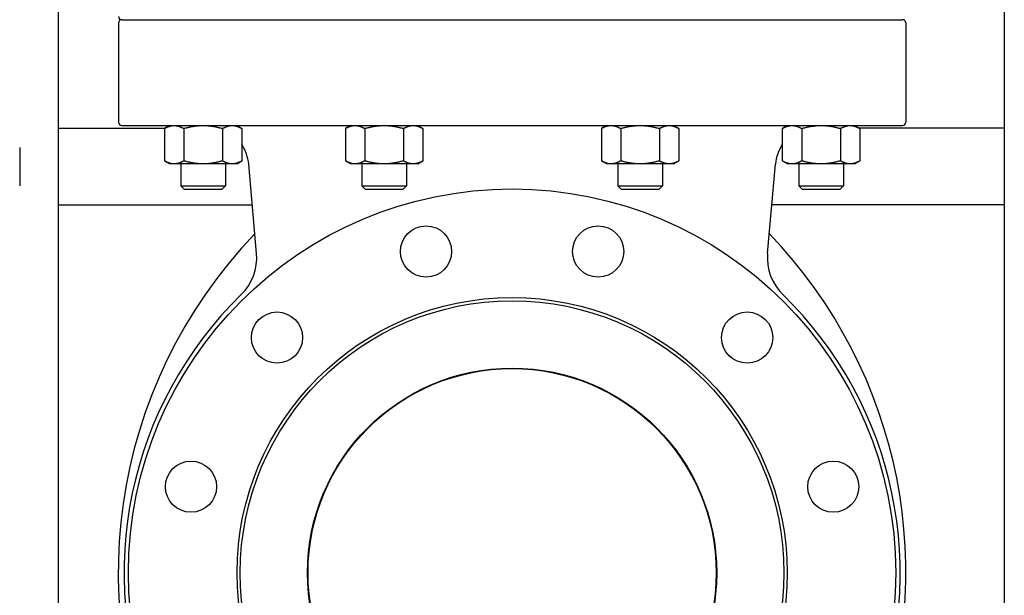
# Model space of a CAD drawing. Header units: inches. Extents: x 24 to 1128, y -69 to 748.
# Tile 466 of 656: x 601 to 620, y 350 to 361. Entities that reach past the tile are written whole.
import ezdxf

# ---------------------------------------------------------------- set-up
doc = ezdxf.new("R2010")
doc.units = ezdxf.units.IN
doc.header["$LTSCALE"] = 32
doc.header["$MEASUREMENT"] = 0
doc.layers.add('Visible (ANSI)', color=7, linetype='Continuous', lineweight=30)

msp = doc.modelspace()

# ---------------------------------------------------------------- linework, layer by layer
at = {"layer": 'Visible (ANSI)'}
for p, q in [((601.90363, 374.85867), (601.90363, 339.10867)), ((620.40363, 374.85867), (620.40363, 339.10867)), ((603.08463, 361.16617), (603.08463, 359.22467)), ((603.14763, 361.22917), (618.41363, 361.22917)), ((603.14763, 361.22917), (618.41363, 361.22917)), ((618.47663, 361.16617), (618.47663, 359.22467)), ((601.90363, 359.10867), (603.99232, 359.10867)), ((603.14763, 359.16167), (618.41363, 359.16167)), ((604.08412, 359.16167), (603.98264, 359.10308)), ((603.98264, 359.10308), (603.98264, 358.47026)), ((604.36138, 359.10308), (604.36138, 358.47026)), ((605.11887, 359.10308), (605.11887, 358.47026)), ((605.39753, 359.16086), (605.49761, 359.10308)), ((605.49761, 359.10308), (605.49761, 358.47026)), ((607.62257, 359.16167), (607.52109, 359.10308)), ((607.52109, 359.10308), (607.52109, 358.47026)), ((607.89983, 359.10308), (607.89983, 358.47026)), ((608.65731, 359.10308), (608.65731, 358.47026)), ((608.93457, 359.16167), (609.03606, 359.10308)), ((609.03606, 359.10308), (609.03606, 358.47026)), ((612.62669, 359.16167), (612.52521, 359.10308)), ((612.52521, 359.10308), (612.52521, 358.47026)), ((612.90395, 359.10308), (612.90395, 358.47026)), ((613.66144, 359.10308), (613.66144, 358.47026)), ((613.93869, 359.16167), (614.04018, 359.10308)), ((614.04018, 359.10308), (614.04018, 358.47026)), ((616.16374, 359.16086), (616.06366, 359.10308)), ((616.06366, 359.10308), (616.06366, 358.47026)), ((616.4424, 359.10308), (616.4424, 358.47026)), ((617.19988, 359.10308), (617.19988, 358.47026)), ((617.47714, 359.16167), (617.57863, 359.10308)), ((620.40363, 359.10867), (617.56894, 359.10867)), ((617.57863, 359.10308), (617.57863, 358.47026)), ((601.15363, 358.73367), (601.15363, 357.98367)), ((604.08412, 358.41167), (603.98264, 358.47026)), ((605.39612, 358.41167), (605.49761, 358.47026)), ((607.62257, 358.41167), (607.52109, 358.47026)), ((608.93457, 358.41167), (609.03606, 358.47026)), ((612.62669, 358.41167), (612.52521, 358.47026)), ((613.93869, 358.41167), (614.04018, 358.47026)), ((616.16514, 358.41167), (616.06366, 358.47026)), ((617.47714, 358.41167), (617.57863, 358.47026)), ((604.17201, 358.41167), (604.08412, 358.41167)), ((604.74012, 358.41167), (604.17201, 358.41167)), ((604.30262, 358.41167), (604.30262, 357.98332)), ((605.30824, 358.41167), (604.74012, 358.41167)), ((605.17762, 358.41167), (605.17762, 357.98332)), ((605.39612, 358.41167), (605.30824, 358.41167)), ((605.78448, 356.6602), (605.63168, 358.40675)), ((607.71046, 358.41167), (607.62257, 358.41167)), ((608.27857, 358.41167), (607.71046, 358.41167)), ((607.84107, 358.41167), (607.84107, 357.98332)), ((608.84668, 358.41167), (608.27857, 358.41167)), ((608.71607, 358.41167), (608.71607, 357.98332)), ((608.93457, 358.41167), (608.84668, 358.41167)), ((612.71458, 358.41167), (612.62669, 358.41167)), ((613.28269, 358.41167), (612.71458, 358.41167)), ((612.84519, 358.41167), (612.84519, 357.98332)), ((613.85081, 358.41167), (613.28269, 358.41167)), ((613.72019, 358.41167), (613.72019, 357.98332)), ((613.93869, 358.41167), (613.85081, 358.41167)), ((615.77678, 356.6602), (615.92959, 358.40675)), ((616.25303, 358.41167), (616.16514, 358.41167)), ((616.82114, 358.41167), (616.25303, 358.41167)), ((616.38364, 358.41167), (616.38364, 357.98332)), ((617.38925, 358.41167), (616.82114, 358.41167)), ((617.25864, 358.41167), (617.25864, 357.98332)), ((617.47714, 358.41167), (617.38925, 358.41167)), ((604.30262, 357.98332), (605.17762, 357.98332)), ((604.36877, 357.91717), (604.30262, 357.98332)), ((604.36877, 357.91717), (605.11147, 357.91717)), ((605.11147, 357.91717), (605.17762, 357.98332)), ((607.84107, 357.98332), (608.71607, 357.98332)), ((607.90722, 357.91717), (607.84107, 357.98332)), ((607.90722, 357.91717), (608.64992, 357.91717)), ((608.64992, 357.91717), (608.71607, 357.98332)), ((612.84519, 357.98332), (613.72019, 357.98332)), ((612.91134, 357.91717), (612.84519, 357.98332)), ((612.91134, 357.91717), (613.65404, 357.91717)), ((613.65404, 357.91717), (613.72019, 357.98332)), ((616.38364, 357.98332), (617.25864, 357.98332)), ((616.44979, 357.91717), (616.38364, 357.98332)), ((616.44979, 357.91717), (617.19249, 357.91717)), ((617.19249, 357.91717), (617.25864, 357.98332)), ((601.90363, 357.60867), (605.7015, 357.60867)), ((620.40363, 357.60867), (615.85976, 357.60867))]:
    msp.add_line(p, q, dxfattribs=at)
for centre, radius in [((610.78063, 350.42117), 7.5), ((609.09831, 356.69969), 0.5), ((612.46296, 356.69969), 0.5), ((610.78063, 350.42117), 5.378), ((610.78063, 350.42117), 5.315), ((606.18444, 355.01736), 0.5), ((615.37683, 355.01736), 0.5), ((610.78063, 350.42117), 4), ((610.78063, 350.42117), 3.99), ((604.50211, 352.10349), 0.5), ((617.05915, 352.10349), 0.5)]:
    msp.add_circle(centre, radius, dxfattribs=at)
for centre, radius, start, end in [((603.14763, 361.29217), 0.063, 180, 270), ((603.14763, 361.16617), 0.063, 90, 180), ((618.41363, 361.16617), 0.063, 0, 90), ((603.14763, 359.22467), 0.063, 180, 270), ((618.41363, 359.22467), 0.063, 270, 0), ((604.80783, 358.33467), 0.827, 5, 33.480325), ((616.75344, 358.33467), 0.827, 146.519675, 175), ((612.62846, 350.42117), 9.54783, 136.081373, 207.662302), ((608.93281, 350.42117), 9.54783, 338.457142, 43.918627), ((604.78829, 356.57304), 1, 314.247392, 5), ((616.77298, 356.57304), 1, 175, 225.752608), ((610.78063, 350.42117), 7.588, 134.247392, 45.752608)]:
    msp.add_arc(centre, radius, start, end, dxfattribs=at)
for points, weights in [([(603.98264, 359.10308), (604.08412, 359.16167), (604.17201, 359.16167)], [1.01001874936, 1.04314139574, 1]), ([(604.17201, 359.16167), (604.2599, 359.16167), (604.36138, 359.10308)], [1, 1.04314139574, 1.01001874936]), ([(604.36138, 359.10308), (604.56435, 359.16167), (604.74012, 359.16167)], [1.01001874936, 1.04314139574, 1]), ([(604.74012, 359.16167), (604.9159, 359.16167), (605.11887, 359.10308)], [1, 1.04314139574, 1.01001874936]), ([(605.11887, 359.10308), (605.22035, 359.16167), (605.30824, 359.16167)], [1.01001874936, 1.04314139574, 1]), ([(605.30824, 359.16167), (605.39612, 359.16167), (605.49761, 359.10308)], [1, 1.04314139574, 1.01001874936]), ([(607.52109, 359.10308), (607.62257, 359.16167), (607.71046, 359.16167)], [1.01001874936, 1.04314139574, 1]), ([(607.71046, 359.16167), (607.79835, 359.16167), (607.89983, 359.10308)], [1, 1.04314139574, 1.01001874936]), ([(607.89983, 359.10308), (608.1028, 359.16167), (608.27857, 359.16167)], [1.01001874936, 1.04314139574, 1]), ([(608.27857, 359.16167), (608.45435, 359.16167), (608.65731, 359.10308)], [1, 1.04314139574, 1.01001874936]), ([(608.65731, 359.10308), (608.7588, 359.16167), (608.84668, 359.16167)], [1.01001874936, 1.04314139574, 1]), ([(608.84668, 359.16167), (608.93457, 359.16167), (609.03606, 359.10308)], [1, 1.04314139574, 1.01001874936]), ([(612.52521, 359.10308), (612.62669, 359.16167), (612.71458, 359.16167)], [1.01001874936, 1.04314139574, 1]), ([(612.71458, 359.16167), (612.80247, 359.16167), (612.90395, 359.10308)], [1, 1.04314139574, 1.01001874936]), ([(612.90395, 359.10308), (613.10692, 359.16167), (613.28269, 359.16167)], [1.01001874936, 1.04314139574, 1]), ([(613.28269, 359.16167), (613.45847, 359.16167), (613.66144, 359.10308)], [1, 1.04314139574, 1.01001874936]), ([(613.66144, 359.10308), (613.76292, 359.16167), (613.85081, 359.16167)], [1.01001874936, 1.04314139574, 1]), ([(613.85081, 359.16167), (613.93869, 359.16167), (614.04018, 359.10308)], [1, 1.04314139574, 1.01001874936]), ([(616.06366, 359.10308), (616.16514, 359.16167), (616.25303, 359.16167)], [1.01001874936, 1.04314139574, 1]), ([(616.25303, 359.16167), (616.34092, 359.16167), (616.4424, 359.10308)], [1, 1.04314139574, 1.01001874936]), ([(616.4424, 359.10308), (616.64537, 359.16167), (616.82114, 359.16167)], [1.01001874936, 1.04314139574, 1]), ([(616.82114, 359.16167), (616.99692, 359.16167), (617.19988, 359.10308)], [1, 1.04314139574, 1.01001874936]), ([(617.19988, 359.10308), (617.30137, 359.16167), (617.38925, 359.16167)], [1.01001874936, 1.04314139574, 1]), ([(617.38925, 359.16167), (617.47714, 359.16167), (617.57863, 359.10308)], [1, 1.04314139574, 1.01001874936]), ([(604.17201, 358.41167), (604.08412, 358.41167), (603.98264, 358.47026)], [1, 1.04314139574, 1.01001874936]), ([(604.36138, 358.47026), (604.2599, 358.41167), (604.17201, 358.41167)], [1.01001874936, 1.04314139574, 1]), ([(604.74012, 358.41167), (604.56435, 358.41167), (604.36138, 358.47026)], [1, 1.04314139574, 1.01001874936]), ([(605.11887, 358.47026), (604.9159, 358.41167), (604.74012, 358.41167)], [1.01001874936, 1.04314139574, 1]), ([(605.30824, 358.41167), (605.22035, 358.41167), (605.11887, 358.47026)], [1, 1.04314139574, 1.01001874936]), ([(605.49761, 358.47026), (605.39612, 358.41167), (605.30824, 358.41167)], [1.01001874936, 1.04314139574, 1]), ([(607.71046, 358.41167), (607.62257, 358.41167), (607.52109, 358.47026)], [1, 1.04314139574, 1.01001874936]), ([(607.89983, 358.47026), (607.79835, 358.41167), (607.71046, 358.41167)], [1.01001874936, 1.04314139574, 1]), ([(608.27857, 358.41167), (608.1028, 358.41167), (607.89983, 358.47026)], [1, 1.04314139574, 1.01001874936]), ([(608.65731, 358.47026), (608.45435, 358.41167), (608.27857, 358.41167)], [1.01001874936, 1.04314139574, 1]), ([(608.84668, 358.41167), (608.7588, 358.41167), (608.65731, 358.47026)], [1, 1.04314139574, 1.01001874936]), ([(609.03606, 358.47026), (608.93457, 358.41167), (608.84668, 358.41167)], [1.01001874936, 1.04314139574, 1]), ([(612.71458, 358.41167), (612.62669, 358.41167), (612.52521, 358.47026)], [1, 1.04314139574, 1.01001874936]), ([(612.90395, 358.47026), (612.80247, 358.41167), (612.71458, 358.41167)], [1.01001874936, 1.04314139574, 1]), ([(613.28269, 358.41167), (613.10692, 358.41167), (612.90395, 358.47026)], [1, 1.04314139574, 1.01001874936]), ([(613.66144, 358.47026), (613.45847, 358.41167), (613.28269, 358.41167)], [1.01001874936, 1.04314139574, 1]), ([(613.85081, 358.41167), (613.76292, 358.41167), (613.66144, 358.47026)], [1, 1.04314139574, 1.01001874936]), ([(614.04018, 358.47026), (613.93869, 358.41167), (613.85081, 358.41167)], [1.01001874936, 1.04314139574, 1]), ([(616.25303, 358.41167), (616.16514, 358.41167), (616.06366, 358.47026)], [1, 1.04314139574, 1.01001874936]), ([(616.4424, 358.47026), (616.34092, 358.41167), (616.25303, 358.41167)], [1.01001874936, 1.04314139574, 1]), ([(616.82114, 358.41167), (616.64537, 358.41167), (616.4424, 358.47026)], [1, 1.04314139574, 1.01001874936]), ([(617.19988, 358.47026), (616.99692, 358.41167), (616.82114, 358.41167)], [1.01001874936, 1.04314139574, 1]), ([(617.38925, 358.41167), (617.30137, 358.41167), (617.19988, 358.47026)], [1, 1.04314139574, 1.01001874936]), ([(617.57863, 358.47026), (617.47714, 358.41167), (617.38925, 358.41167)], [1.01001874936, 1.04314139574, 1])]:
    msp.add_rational_spline(points, weights, degree=2, dxfattribs=at)

doc.saveas('drawing.dxf')
